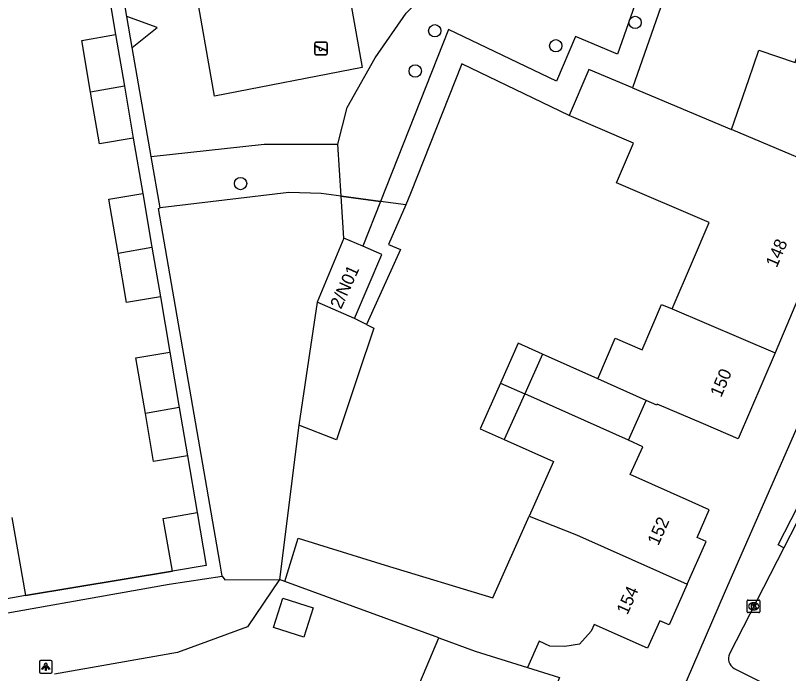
# Model space of a CAD drawing. Extents: x 162880 to 165536, y 384011 to 385179.
# Drawn here: x 164278.9 to 164340.3, y 384583.5 to 384635.7 of the extents above; entities that cross this region are included whole.
import ezdxf

# ---------------------------------------------------------------- set-up
doc = ezdxf.new("R2010")
doc.units = 0
for name, color, linetype in [('IMGEO_Boom', 7, 'Continuous'), ('IMGEO_Erf', 7, 'Continuous'), ('IMGEO_Groenvoorziening', 7, 'Continuous'), ('IMGEO_Hek', 7, 'Continuous'), ('IMGEO_Kolk', 7, 'Continuous'), ('IMGEO_Lichtpunt', 7, 'Continuous'), ('IMGEO_Muur', 7, 'Continuous'), ('IMGEO_Pand', 7, 'Continuous'), ('IMGEO_Pand_nummerreeks', 7, 'Continuous'), ('IMGEO_Speelvoorziening', 7, 'Continuous'), ('IMGEO_Voetpad_open', 7, 'Continuous')]:
    doc.layers.add(name, color=color, linetype=linetype)

msp = doc.modelspace()

# ---------------------------------------------------------------- linework, layer by layer
at = {"layer": 'IMGEO_Boom'}
for centre in [(164328.128, 384635.184), (164312.21, 384634.523), (164321.823, 384633.33), (164310.658, 384631.33), (164296.781, 384622.395)]:
    msp.add_circle(centre, 0.489, dxfattribs=at)
at = {"layer": 'IMGEO_Erf'}
msp.add_lwpolyline([(164300.295, 384590.803), (164299.882, 384590.954)], dxfattribs=at)
at = {"layer": 'IMGEO_Groenvoorziening'}
for points in [[(164341.433, 384678.732), (164340.928, 384676.734), (164340.7, 384676.183), (164341.719, 384670.312), (164340.574, 384667.144), (164334.833, 384649.762), (164327.911, 384629.99)], [(164338.324, 384678.176), (164339.658, 384670.493), (164338.675, 384667.771), (164332.939, 384650.406), (164326.726, 384632.659), (164323.398, 384634.061), (164321.874, 384630.511), (164313.297, 384634.62), (164307.89, 384620.966)], [(164304.512, 384625.523), (164305.252, 384628.432), (164307.487, 384632.367), (164309.947, 384635.932), (164310.846, 384636.822), (164312.225, 384637.937), (164315.138, 384639.125), (164315.989, 384639.35), (164318.661, 384639.767), (164323.173, 384638.73), (164324.711, 384639.007), (164329.153, 384651.695), (164335.535, 384670.854), (164335.208, 384672.742), (164334.387, 384677.471)], [(164301.574, 384659.066), (164306.453, 384631.596), (164294.702, 384629.342), (164289.859, 384656.991), (164294.617, 384657.886)], [(164288.179, 384633.184), (164290.149, 384634.786), (164287.749, 384635.655)], [(164322.89, 384627.807), (164314.367, 384631.89), (164310.293, 384621.602), (164309.9, 384620.696)], [(164289.683, 384624.534), (164298.667, 384625.523), (164304.512, 384625.523)], [(164304.771, 384621.385), (164304.512, 384625.523)], [(164304.771, 384621.385), (164303.195, 384621.596), (164300.61, 384621.691), (164290.391, 384620.461)], [(164304.771, 384621.385), (164307.89, 384620.966)], [(164304.978, 384618.06), (164304.771, 384621.385)], [(164307.89, 384620.966), (164306.482, 384617.411)], [(164309.9, 384620.696), (164307.89, 384620.966)], [(164309.9, 384620.696), (164308.539, 384617.553), (164309.482, 384617.171), (164306.798, 384611.192)], [(164301.419, 384603.212), (164299.882, 384590.954)], [(164299.882, 384590.954), (164297.339, 384587.212), (164291.774, 384585.169), (164282.003, 384583.451)], [(164295.315, 384591.228), (164295.524, 384590.933), (164299.882, 384590.954)]]:
    msp.add_lwpolyline(points, dxfattribs=at)
at = {"layer": 'IMGEO_Hek'}
for points in [[(164288.179, 384633.184), (164290.149, 384634.786), (164287.749, 384635.655)], [(164304.771, 384621.385), (164303.195, 384621.596), (164300.61, 384621.691), (164290.391, 384620.461)], [(164307.89, 384620.966), (164304.771, 384621.385)], [(164309.9, 384620.696), (164307.89, 384620.966)]]:
    msp.add_lwpolyline(points, dxfattribs=at)
at = {"layer": 'IMGEO_Kolk'}
for p, q in [((164337.04, 384588.4), (164337.04, 384589.252)), ((164337.115, 384589.326), (164337.967, 384589.326)), ((164337.528, 384589.106), (164337.553, 384589.106)), ((164338.041, 384589.252), (164338.041, 384588.4)), ((164337.551, 384588.546), (164337.526, 384588.546)), ((164337.967, 384588.326), (164337.115, 384588.326))]:
    msp.add_line(p, q, dxfattribs=at)
for points in [[(164337.04, 384588.4), (164337.04, 384589.252)], [(164337.115, 384589.326), (164337.967, 384589.326)], [(164337.361, 384589.026), (164337.484, 384589.026), (164337.484, 384588.875), (164337.614, 384589.026), (164337.778, 384589.026), (164337.632, 384588.875), (164337.785, 384588.626), (164337.633, 384588.626), (164337.548, 384588.79), (164337.484, 384588.723), (164337.484, 384588.626), (164337.361, 384588.626), (164337.361, 384589.026)], [(164338.041, 384589.252), (164338.041, 384588.4)], [(164337.967, 384588.326), (164337.115, 384588.326)]]:
    msp.add_lwpolyline(points, dxfattribs=at)
for centre, start, end in [((164337.117, 384589.25), 91.55205, 178.44795), ((164337.117, 384589.25), 91.55205, 178.44795), ((164337.965, 384589.25), 1.55205, 88.44795), ((164337.965, 384589.25), 1.55205, 88.44795), ((164337.117, 384588.402), 181.55205, 268.44795), ((164337.117, 384588.402), 181.55205, 268.44795), ((164337.965, 384588.402), 271.55205, 358.44795), ((164337.965, 384588.402), 271.55205, 358.44795)]:
    msp.add_arc(centre, 0.0765, start, end, dxfattribs=at)
for centre, major_axis, ratio, start_param, end_param in [((164337.527, 384588.826), (-0.387, 0.002), 0.722429, 4.712389, 7.853982), ((164337.552, 384588.826), (-0.39, 0.002), 0.717154, 1.570796, 4.712389)]:
    msp.add_ellipse(centre, major_axis=major_axis, ratio=ratio, start_param=start_param, end_param=end_param, dxfattribs=at)
at = {"layer": 'IMGEO_Lichtpunt'}
for p, q in [((164280.806, 384584.431), (164280.806, 384583.624)), ((164280.806, 384584.431), (164280.806, 384583.624)), ((164281.708, 384584.526), (164280.9, 384584.526)), ((164281.708, 384584.526), (164280.9, 384584.526)), ((164281.802, 384583.624), (164281.802, 384584.431)), ((164281.802, 384583.624), (164281.802, 384584.431)), ((164280.9, 384583.53), (164281.708, 384583.53)), ((164280.9, 384583.53), (164281.708, 384583.53))]:
    msp.add_line(p, q, dxfattribs=at)
for points in [[(164281.18, 384584.095), (164281.219, 384584.067), (164281.031, 384583.805), (164280.993, 384583.832), (164281.18, 384584.095)], [(164281.392, 384584.067), (164281.43, 384584.094), (164281.617, 384583.832), (164281.578, 384583.804), (164281.392, 384584.067)], [(164281.282, 384584.047), (164281.329, 384584.047), (164281.329, 384583.725), (164281.282, 384583.725), (164281.282, 384584.047)]]:
    msp.add_lwpolyline(points, dxfattribs=at)
msp.add_circle((164281.305, 384584.229), 0.0994, dxfattribs=at)
for centre, start, end in [((164280.9, 384584.431), 90, 180), ((164280.9, 384584.431), 90, 180), ((164281.708, 384584.431), 0, 90), ((164281.708, 384584.431), 0, 90), ((164280.9, 384583.624), 180, 270), ((164280.9, 384583.624), 180, 270), ((164281.708, 384583.624), 270, 0), ((164281.708, 384583.624), 270, 360)]:
    msp.add_arc(centre, 0.0946, start, end, dxfattribs=at)
at = {"layer": 'IMGEO_Muur'}
msp.add_lwpolyline([(164279.693, 384589.677), (164291.361, 384591.62)], dxfattribs=at)
at = {"layer": 'IMGEO_Pand'}
for points in [[(164335.782, 384626.675), (164337.148, 384630.658), (164337.947, 384632.99), (164340.83, 384632.002), (164342.696, 384637.447)], [(164284.862, 384629.662), (164284.162, 384633.759), (164286.853, 384634.218)], [(164286.853, 384634.218), (164287.551, 384630.131)], [(164327.911, 384629.99), (164324.452, 384631.447), (164322.89, 384627.807)], [(164287.551, 384630.131), (164284.862, 384629.662)], [(164288.256, 384626.007), (164285.565, 384625.548), (164284.862, 384629.662)], [(164287.551, 384630.131), (164288.256, 384626.007)], [(164327.911, 384629.99), (164335.782, 384626.675)], [(164331.065, 384612.445), (164332.682, 384616.213), (164334.007, 384619.302), (164326.646, 384622.461), (164327.999, 384625.614), (164322.89, 384627.807)], [(164345.076, 384622.769), (164340.539, 384624.671), (164335.782, 384626.675)], [(164345.076, 384622.769), (164339.242, 384608.961)], [(164287.046, 384616.879), (164286.316, 384621.152), (164289.007, 384621.611)], [(164289.007, 384621.611), (164289.735, 384617.348)], [(164304.978, 384618.06), (164302.874, 384612.966)], [(164306.482, 384617.411), (164304.978, 384618.06)], [(164287.046, 384616.879), (164289.735, 384617.348)], [(164289.735, 384617.348), (164290.41, 384613.4)], [(164305.832, 384611.69), (164308.014, 384616.751), (164306.482, 384617.411)], [(164290.41, 384613.4), (164287.719, 384612.941), (164287.046, 384616.879)], [(164302.874, 384612.966), (164302.188, 384608.363), (164301.419, 384603.212)], [(164305.832, 384611.69), (164302.874, 384612.966)], [(164325.159, 384606.889), (164326.538, 384610.106), (164328.678, 384609.188), (164330.228, 384612.803), (164331.065, 384612.445)], [(164331.065, 384612.445), (164339.242, 384608.961)], [(164306.798, 384611.192), (164307.364, 384610.9), (164306.099, 384607.123), (164304.396, 384602.037), (164301.419, 384603.212)], [(164306.798, 384611.192), (164305.832, 384611.69)], [(164320.766, 384608.851), (164318.834, 384609.714), (164317.422, 384606.552)], [(164289.221, 384604.149), (164288.47, 384608.545), (164291.161, 384609.004)], [(164291.161, 384609.004), (164291.91, 384604.617)], [(164320.766, 384608.851), (164319.354, 384605.689)], [(164325.159, 384606.889), (164320.766, 384608.851)], [(164339.242, 384608.961), (164336.313, 384602.132), (164333.556, 384603.314), (164329.884, 384604.889), (164329.845, 384604.797), (164329.007, 384605.171)], [(164329.007, 384605.171), (164325.159, 384606.889)], [(164317.422, 384606.552), (164315.804, 384602.927), (164317.735, 384602.065)], [(164317.422, 384606.552), (164319.354, 384605.689)], [(164319.354, 384605.689), (164317.735, 384602.065)], [(164327.594, 384602.009), (164319.354, 384605.689)], [(164327.594, 384602.009), (164329.007, 384605.171)], [(164291.91, 384604.617), (164289.221, 384604.149)], [(164291.91, 384604.617), (164292.565, 384600.783)], [(164292.565, 384600.783), (164289.874, 384600.324), (164289.221, 384604.149)], [(164317.735, 384602.065), (164321.651, 384600.317), (164319.719, 384595.991)], [(164332.26, 384590.583), (164333.776, 384593.977), (164333.044, 384594.303), (164334.019, 384596.485), (164332.659, 384597.093), (164327.738, 384599.291), (164328.726, 384601.503), (164327.594, 384602.009)], [(164278.611, 384595.888), (164279.693, 384589.677)], [(164291.361, 384591.62), (164290.645, 384595.809), (164293.337, 384596.268)], [(164293.337, 384596.268), (164294.052, 384592.079), (164291.361, 384591.62)], [(164300.295, 384590.803), (164301.345, 384594.231), (164302.986, 384593.728), (164308.282, 384592.106), (164316.817, 384589.492), (164319.719, 384595.991)], [(164319.719, 384595.991), (164323.477, 384594.508), (164332.26, 384590.583)], [(164312.544, 384586.329), (164300.295, 384590.803)], [(164332.26, 384590.583), (164330.818, 384587.355), (164330.087, 384587.681), (164329.112, 384585.498), (164324.867, 384587.395), (164324.623, 384586.848), (164323.71, 384585.833), (164322.55, 384585.638), (164321.362, 384585.676), (164320.513, 384586.055), (164319.573, 384583.969)], [(164279.693, 384589.677), (164275.839, 384589.006), (164270.913, 384588.148)], [(164299.4, 384587.153), (164300.14, 384589.475), (164302.549, 384588.708), (164301.81, 384586.386), (164299.4, 384587.153)], [(164312.133, 384575.86), (164308.714, 384577.309), (164312.544, 384586.329)], [(164312.544, 384586.329), (164315.431, 384585.274), (164319.573, 384583.969)], [(164319.573, 384583.969), (164322.114, 384583.167), (164320.23, 384578.554), (164325.026, 384576.513), (164322.622, 384571.008), (164318.321, 384572.735)]]:
    msp.add_lwpolyline(points, dxfattribs=at)
at = {"layer": 'IMGEO_Speelvoorziening'}
for p, q in [((164302.671, 384632.723), (164302.671, 384633.523)), ((164302.671, 384633.523), (164302.671, 384632.723)), ((164303.054, 384633.151), (164302.715, 384633.288)), ((164302.74, 384633.348), (164303.616, 384632.995)), ((164302.771, 384633.623), (164303.561, 384633.623)), ((164303.561, 384633.623), (164302.771, 384633.623)), ((164303.661, 384633.523), (164303.661, 384632.723)), ((164303.661, 384632.723), (164303.661, 384633.523)), ((164303.561, 384632.623), (164302.771, 384632.623)), ((164302.771, 384632.623), (164303.561, 384632.623)), ((164303.592, 384632.935), (164303.252, 384633.072))]:
    msp.add_line(p, q, dxfattribs=at)
for centre, radius, start, end in [((164302.771, 384633.523), 0.1, 90, 180), ((164302.771, 384633.523), 0.1, 90, 180), ((164302.728, 384633.318), 0.0327, 68.07798, 248.07798), ((164303.561, 384633.523), 0.1, 0, 90), ((164303.561, 384633.523), 0.1, 360, 90), ((164302.771, 384632.723), 0.1, 180, 270), ((164302.771, 384632.723), 0.1, 180, 270), ((164303.133, 384633.061), 0.12, 130.99278, 5.16318), ((164303.561, 384632.723), 0.1, 270, 0), ((164303.561, 384632.723), 0.1, 270, 0), ((164303.604, 384632.965), 0.0327, 248.07798, 68.07798)]:
    msp.add_arc(centre, radius, start, end, dxfattribs=at)
at = {"layer": 'IMGEO_Voetpad_open'}
for points in [[(164289.768, 384534.7), (164291.477, 384535.954), (164309.602, 384548.644), (164322.198, 384559.899), (164322.408, 384560.17), (164322.494, 384560.391), (164335.312, 384590.058), (164348.766, 384620.706), (164354.011, 384618.805), (164357.798, 384629.685), (164376.258, 384683.505)], [(164287.749, 384635.655), (164285.501, 384648.584), (164282.975, 384663.113), (164282.927, 384663.387)], [(164286.476, 384636.426), (164286.853, 384634.218)], [(164288.179, 384633.184), (164287.749, 384635.655)], [(164289.683, 384624.534), (164288.179, 384633.184)], [(164288.256, 384626.007), (164289.007, 384621.611)], [(164290.391, 384620.461), (164289.683, 384624.534)], [(164295.315, 384591.228), (164295.122, 384592.341), (164290.261, 384620.414), (164290.391, 384620.461)], [(164290.41, 384613.4), (164291.161, 384609.004)], [(164292.565, 384600.783), (164293.337, 384596.268)], [(164339.934, 384593.469), (164339.492, 384593.706), (164342.582, 384599.742), (164343.051, 384599.515)], [(164343.051, 384599.515), (164339.934, 384593.469)], [(164339.934, 384593.469), (164335.616, 384585.062)], [(164291.361, 384591.62), (164279.693, 384589.677)], [(164266.306, 384585.598), (164273.843, 384586.919), (164273.787, 384587.525), (164291.097, 384590.582), (164295.315, 384591.228)], [(164335.994, 384583.898), (164339.699, 384582.027)]]:
    msp.add_lwpolyline(points, dxfattribs=at)
msp.add_arc((164336.459, 384584.693), 0.921, 156.34483, 239.63678, dxfattribs=at)

# ---------------------------------------------------------------- texts
at = {"layer": 'IMGEO_Pand_nummerreeks'}
for s, rotation, p in [('148', 66.78969, (164339.375, 384615.663)), ('2/N01', 65.55605, (164304.76, 384612.363)), ('150', 66.78969, (164334.956, 384605.36)), ('152', 65.93598, (164329.965, 384593.589)), ('154', 65.93598, (164327.513, 384588.097))]:
    msp.add_text(s, height=1, rotation=rotation, dxfattribs=at).set_placement(p)

doc.saveas('drawing.dxf')
